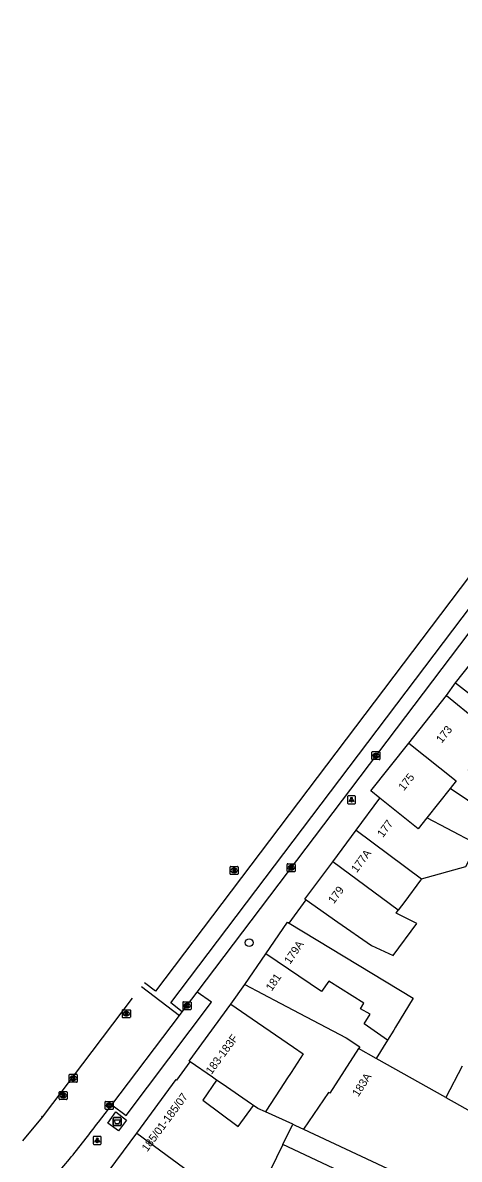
# Model space of a CAD drawing. Extents: x 160356 to 161355, y 381727 to 382845.
# Drawn here: x 160567.6 to 160622.2, y 382300.8 to 382442.8 of the extents above; entities that cross this region are included whole.
import ezdxf

# ---------------------------------------------------------------- set-up
doc = ezdxf.new("R2010")
doc.units = 0
for name, color, linetype in [('IMGEO_Afval_apart_plaats', 7, 'Continuous'), ('IMGEO_Boom', 7, 'Continuous'), ('IMGEO_Erf', 7, 'Continuous'), ('IMGEO_Kolk', 7, 'Continuous'), ('IMGEO_Lichtpunt', 7, 'Continuous'), ('IMGEO_Pand', 7, 'Continuous'), ('IMGEO_Pand_nummerreeks', 7, 'Continuous'), ('IMGEO_Rijbaan_lokaal_gesloten', 7, 'Continuous'), ('IMGEO_Rijbaan_lokaal_open', 7, 'Continuous'), ('IMGEO_Rioolput', 7, 'Continuous'), ('IMGEO_Voetpad_gesloten', 7, 'Continuous'), ('IMGEO_Voetpad_open', 7, 'Continuous')]:
    doc.layers.add(name, color=color, linetype=linetype)

msp = doc.modelspace()

# ---------------------------------------------------------------- linework, layer by layer
at = {"layer": 'IMGEO_Afval_apart_plaats'}
for p, q in [((160578.89, 382305.12), (160578.89, 382305.92)), ((160578.89, 382305.92), (160578.89, 382305.12)), ((160578.99, 382306.02), (160579.78, 382306.02)), ((160579.78, 382306.02), (160578.99, 382306.02)), ((160579.78, 382305.02), (160578.99, 382305.02)), ((160578.99, 382305.02), (160579.78, 382305.02)), ((160579.88, 382305.92), (160579.88, 382305.12)), ((160579.88, 382305.12), (160579.88, 382305.92))]:
    msp.add_line(p, q, dxfattribs=at)
msp.add_lwpolyline([(160579.03, 382305.73), (160579.74, 382305.73), (160579.59, 382305.26), (160579.18, 382305.26), (160579.03, 382305.73)], dxfattribs=at)
for centre, start, end in [((160578.99, 382305.92), 90, 180), ((160578.99, 382305.92), 90, 180), ((160578.99, 382305.12), 180, 270), ((160578.99, 382305.12), 180, 270), ((160579.78, 382305.92), 0, 90), ((160579.78, 382305.92), 360, 90), ((160579.78, 382305.12), 270, 0), ((160579.78, 382305.12), 270, 0)]:
    msp.add_arc(centre, 0.1, start, end, dxfattribs=at)
at = {"layer": 'IMGEO_Boom'}
msp.add_circle((160595.9, 382327.88), 0.489, dxfattribs=at)
at = {"layer": 'IMGEO_Erf'}
msp.add_lwpolyline([(160601.35, 382305.19), (160601.69, 382305.03), (160602.68, 382304.57)], dxfattribs=at)
at = {"layer": 'IMGEO_Kolk'}
for p, q in [((160611.32, 382351.76), (160612.18, 382351.76)), ((160611.25, 382350.83), (160611.25, 382351.68)), ((160612.18, 382350.75), (160611.32, 382350.75)), ((160611.76, 382350.98), (160611.73, 382350.98)), ((160611.74, 382351.53), (160611.76, 382351.53)), ((160612.25, 382351.68), (160612.25, 382350.83)), ((160600.65, 382336.82), (160600.65, 382337.67)), ((160600.72, 382337.74), (160601.58, 382337.74)), ((160601.14, 382337.52), (160601.16, 382337.52)), ((160601.65, 382337.67), (160601.65, 382336.82)), ((160601.58, 382336.74), (160600.72, 382336.74)), ((160601.16, 382336.96), (160601.13, 382336.96)), ((160587.69, 382320.5), (160588.54, 382320.5)), ((160587.62, 382319.58), (160587.62, 382320.43)), ((160588.54, 382319.5), (160587.69, 382319.5)), ((160588.13, 382319.72), (160588.1, 382319.72)), ((160588.11, 382320.28), (160588.13, 382320.28)), ((160588.62, 382320.43), (160588.62, 382319.58)), ((160573.39, 382310.52), (160573.39, 382311.37)), ((160573.46, 382311.45), (160574.31, 382311.45)), ((160573.9, 382310.67), (160573.87, 382310.67)), ((160573.88, 382311.23), (160573.9, 382311.23)), ((160574.39, 382311.37), (160574.39, 382310.52)), ((160574.31, 382310.45), (160573.46, 382310.45)), ((160577.9, 382307.13), (160577.9, 382307.98)), ((160577.97, 382308.05), (160578.82, 382308.05)), ((160578.38, 382307.83), (160578.41, 382307.83)), ((160578.9, 382307.98), (160578.9, 382307.13)), ((160578.82, 382307.05), (160577.97, 382307.05)), ((160578.41, 382307.27), (160578.38, 382307.27))]:
    msp.add_line(p, q, dxfattribs=at)
for points in [[(160611.32, 382351.76), (160612.18, 382351.76)], [(160611.25, 382350.83), (160611.25, 382351.68)], [(160612.18, 382350.75), (160611.32, 382350.75)], [(160611.57, 382351.45), (160611.69, 382351.45), (160611.69, 382351.3), (160611.82, 382351.45), (160611.99, 382351.45), (160611.84, 382351.3), (160611.99, 382351.05), (160611.84, 382351.05), (160611.76, 382351.22), (160611.69, 382351.15), (160611.69, 382351.05), (160611.57, 382351.05), (160611.57, 382351.45)], [(160612.25, 382351.68), (160612.25, 382350.83)], [(160600.65, 382336.82), (160600.65, 382337.67)], [(160600.72, 382337.74), (160601.58, 382337.74)], [(160601.65, 382337.67), (160601.65, 382336.82)], [(160601.58, 382336.74), (160600.72, 382336.74)], [(160600.97, 382337.44), (160601.09, 382337.44), (160601.09, 382337.29), (160601.22, 382337.44), (160601.39, 382337.44), (160601.24, 382337.29), (160601.39, 382337.04), (160601.24, 382337.04), (160601.16, 382337.21), (160601.09, 382337.14), (160601.09, 382337.04), (160600.97, 382337.04), (160600.97, 382337.44)], [(160587.69, 382320.5), (160588.54, 382320.5)], [(160587.62, 382319.58), (160587.62, 382320.43)], [(160588.54, 382319.5), (160587.69, 382319.5)], [(160587.94, 382320.2), (160588.06, 382320.2), (160588.06, 382320.05), (160588.19, 382320.2), (160588.36, 382320.2), (160588.21, 382320.05), (160588.36, 382319.8), (160588.21, 382319.8), (160588.13, 382319.97), (160588.06, 382319.9), (160588.06, 382319.8), (160587.94, 382319.8), (160587.94, 382320.2)], [(160588.62, 382320.43), (160588.62, 382319.58)], [(160573.39, 382310.52), (160573.39, 382311.37)], [(160573.46, 382311.45), (160574.31, 382311.45)], [(160573.71, 382311.15), (160573.83, 382311.15), (160573.83, 382311), (160573.96, 382311.15), (160574.13, 382311.15), (160573.98, 382311), (160574.13, 382310.75), (160573.98, 382310.75), (160573.9, 382310.91), (160573.83, 382310.84), (160573.83, 382310.75), (160573.71, 382310.75), (160573.71, 382311.15)], [(160574.39, 382311.37), (160574.39, 382310.52)], [(160574.31, 382310.45), (160573.46, 382310.45)], [(160577.9, 382307.13), (160577.9, 382307.98)], [(160577.97, 382308.05), (160578.82, 382308.05)], [(160578.22, 382307.75), (160578.34, 382307.75), (160578.34, 382307.6), (160578.47, 382307.75), (160578.63, 382307.75), (160578.49, 382307.6), (160578.64, 382307.35), (160578.49, 382307.35), (160578.4, 382307.52), (160578.34, 382307.45), (160578.34, 382307.35), (160578.22, 382307.35), (160578.22, 382307.75)], [(160578.9, 382307.98), (160578.9, 382307.13)], [(160578.82, 382307.05), (160577.97, 382307.05)]]:
    msp.add_lwpolyline(points, dxfattribs=at)
for centre, start, end in [((160611.33, 382351.68), 91.552, 178.448), ((160611.33, 382351.68), 91.552, 178.448), ((160612.17, 382351.68), 1.552, 88.448), ((160612.17, 382351.68), 1.552, 88.448), ((160611.33, 382350.83), 181.552, 268.448), ((160611.33, 382350.83), 181.552, 268.448), ((160612.17, 382350.83), 271.552, 358.448), ((160612.17, 382350.83), 271.552, 358.448), ((160600.72, 382337.67), 91.552, 178.448), ((160600.72, 382337.67), 91.552, 178.448), ((160601.57, 382337.67), 1.552, 88.448), ((160601.57, 382337.67), 1.552, 88.448), ((160600.72, 382336.82), 181.552, 268.448), ((160600.72, 382336.82), 181.552, 268.448), ((160601.57, 382336.82), 271.552, 358.448), ((160601.57, 382336.82), 271.552, 358.448), ((160587.69, 382320.43), 91.552, 178.448), ((160587.69, 382320.43), 91.552, 178.448), ((160588.54, 382320.43), 1.552, 88.448), ((160588.54, 382320.43), 1.552, 88.448), ((160587.69, 382319.58), 181.552, 268.448), ((160587.69, 382319.58), 181.552, 268.448), ((160588.54, 382319.58), 271.552, 358.448), ((160588.54, 382319.58), 271.552, 358.448), ((160573.46, 382311.37), 91.552, 178.448), ((160573.46, 382311.37), 91.552, 178.448), ((160573.46, 382310.52), 181.552, 268.448), ((160573.46, 382310.52), 181.552, 268.448), ((160574.31, 382311.37), 1.552, 88.448), ((160574.31, 382311.37), 1.552, 88.448), ((160574.31, 382310.52), 271.552, 358.448), ((160574.31, 382310.52), 271.552, 358.448), ((160577.97, 382307.98), 91.552, 178.448), ((160577.97, 382307.98), 91.552, 178.448), ((160578.82, 382307.98), 1.552, 88.448), ((160578.82, 382307.98), 1.552, 88.448), ((160577.97, 382307.13), 181.552, 268.448), ((160577.97, 382307.13), 181.552, 268.448), ((160578.82, 382307.13), 271.552, 358.448), ((160578.82, 382307.13), 271.552, 358.448)]:
    msp.add_arc(centre, 0.0765, start, end, dxfattribs=at)
for centre, major_axis, ratio, start_param, end_param in [((160611.74, 382351.25), (-0.387, 0.002), 0.722429, 4.712389, 7.853982), ((160611.76, 382351.25), (-0.39, 0.002), 0.717154, 1.570796, 4.712389), ((160601.14, 382337.24), (-0.387, 0.002), 0.722429, 4.712389, 7.853982), ((160601.16, 382337.24), (-0.39, 0.002), 0.717154, 1.570796, 4.712389), ((160588.1, 382320), (-0.387, 0.002), 0.722429, 4.712389, 7.853982), ((160588.13, 382320), (-0.39, 0.002), 0.717154, 1.570796, 4.712389), ((160573.87, 382310.95), (-0.387, 0.002), 0.722429, 4.712389, 7.853982), ((160573.9, 382310.95), (-0.39, 0.002), 0.717154, 1.570796, 4.712389), ((160578.38, 382307.55), (-0.387, 0.002), 0.722429, 4.712389, 7.853982), ((160578.41, 382307.55), (-0.39, 0.002), 0.717154, 1.570796, 4.712389)]:
    msp.add_ellipse(centre, major_axis=major_axis, ratio=ratio, start_param=start_param, end_param=end_param, dxfattribs=at)
at = {"layer": 'IMGEO_Lichtpunt'}
for p, q in [((160608.2, 382346.14), (160608.2, 382345.33)), ((160608.2, 382346.14), (160608.2, 382345.33)), ((160609.1, 382346.23), (160608.3, 382346.23)), ((160609.1, 382346.23), (160608.3, 382346.23)), ((160609.2, 382345.33), (160609.2, 382346.14)), ((160609.2, 382345.33), (160609.2, 382346.14)), ((160608.3, 382345.24), (160609.1, 382345.24)), ((160608.3, 382345.24), (160609.1, 382345.24)), ((160576.39, 382303.58), (160576.39, 382302.78)), ((160576.39, 382303.58), (160576.39, 382302.78)), ((160577.29, 382303.68), (160576.48, 382303.68)), ((160577.29, 382303.68), (160576.48, 382303.68)), ((160577.39, 382302.78), (160577.39, 382303.58)), ((160577.39, 382302.78), (160577.39, 382303.58)), ((160576.48, 382302.68), (160577.29, 382302.68)), ((160576.48, 382302.68), (160577.29, 382302.68))]:
    msp.add_line(p, q, dxfattribs=at)
for points in [[(160608.58, 382345.8), (160608.61, 382345.77), (160608.43, 382345.51), (160608.39, 382345.54), (160608.58, 382345.8)], [(160608.68, 382345.75), (160608.72, 382345.75), (160608.72, 382345.43), (160608.68, 382345.43), (160608.68, 382345.75)], [(160608.79, 382345.77), (160608.83, 382345.8), (160609.01, 382345.54), (160608.97, 382345.51), (160608.79, 382345.77)], [(160576.76, 382303.25), (160576.8, 382303.22), (160576.61, 382302.96), (160576.58, 382302.98), (160576.76, 382303.25)], [(160576.86, 382303.2), (160576.91, 382303.2), (160576.91, 382302.88), (160576.86, 382302.88), (160576.86, 382303.2)], [(160576.97, 382303.22), (160577.01, 382303.25), (160577.2, 382302.98), (160577.16, 382302.96), (160576.97, 382303.22)]]:
    msp.add_lwpolyline(points, dxfattribs=at)
for centre in [(160608.7, 382345.94), (160576.89, 382303.38)]:
    msp.add_circle(centre, 0.0994, dxfattribs=at)
for centre, start, end in [((160608.3, 382346.14), 90, 180), ((160608.3, 382346.14), 90, 180), ((160609.1, 382346.14), 0, 90), ((160609.1, 382346.14), 0, 90), ((160608.3, 382345.33), 180, 270), ((160608.3, 382345.33), 180, 270), ((160609.1, 382345.33), 270, 0), ((160609.1, 382345.33), 270, 360), ((160576.48, 382303.58), 90, 180), ((160576.48, 382303.58), 90, 180), ((160577.29, 382303.58), 0, 90), ((160577.29, 382303.58), 0, 90), ((160576.48, 382302.78), 180, 270), ((160576.48, 382302.78), 180, 270), ((160577.29, 382302.78), 270, 0), ((160577.29, 382302.78), 270, 360)]:
    msp.add_arc(centre, 0.0946, start, end, dxfattribs=at)
at = {"layer": 'IMGEO_Pand'}
for points in [[(160621.7, 382360.37), (160627.29, 382367.41), (160628.15, 382366.74)], [(160621.7, 382360.37), (160625.64, 382357.29), (160628.67, 382354.93), (160632.78, 382353.81)], [(160615.85, 382352.82), (160620.58, 382358.77)], [(160620.58, 382358.77), (160624.46, 382355.62), (160626.74, 382353.78), (160623.3, 382349.52), (160630.09, 382344.85)], [(160612.25, 382345.95), (160611.12, 382346.87), (160615.85, 382352.82)], [(160615.85, 382352.82), (160621.78, 382348.1), (160621.03, 382347.16)], [(160621.03, 382347.16), (160618.12, 382343.5)], [(160628.59, 382342.04), (160623.21, 382345.69), (160621.03, 382347.16)], [(160609.27, 382341.93), (160612.25, 382345.95)], [(160618.12, 382343.5), (160617.02, 382342.12), (160612.25, 382345.95)], [(160617.44, 382335.86), (160622.99, 382337.41), (160624.45, 382340.17), (160620.66, 382342.16), (160618.12, 382343.5)], [(160606.36, 382338), (160609.27, 382341.93)], [(160609.27, 382341.93), (160617.44, 382335.86)], [(160603.01, 382333.23), (160602.88, 382333.31), (160606.36, 382338)], [(160614.54, 382331.93), (160606.36, 382338)], [(160617.44, 382335.86), (160617.33, 382335.71), (160615.36, 382333.04), (160614.54, 382331.93)], [(160603.01, 382333.23), (160606.99, 382330.45), (160611.19, 382327.53), (160613.89, 382326.28), (160616.87, 382330.29), (160614.29, 382331.59), (160614.54, 382331.93)], [(160597.97, 382326.49), (160600.68, 382330.45), (160600.89, 382330.32)], [(160600.89, 382330.32), (160616.42, 382320.93), (160614.22, 382317.34), (160613.99, 382316.96), (160613.22, 382315.71)], [(160595.37, 382322.67), (160597.97, 382326.49)], [(160613.22, 382315.71), (160610.28, 382317.74), (160611.05, 382318.95), (160609.84, 382319.61), (160610.25, 382320.31), (160605.86, 382323.07), (160604.93, 382321.77), (160597.97, 382326.49)], [(160595.37, 382322.67), (160599.79, 382320.34), (160603.03, 382318.62), (160608.02, 382315.98), (160609.73, 382314.88), (160609.58, 382314.64)], [(160588.52, 382312.99), (160588.39, 382313.08), (160593.62, 382320.22)], [(160593.62, 382320.22), (160596.95, 382317.92), (160597.74, 382317.38), (160601.43, 382314.84), (160602.65, 382314), (160601.15, 382311.68), (160600.62, 382310.87), (160600.32, 382310.41), (160598, 382306.82), (160597.94, 382306.73)], [(160613.22, 382315.71), (160611.8, 382313.4)], [(160609.58, 382314.64), (160605.99, 382309.09), (160605.84, 382309.17), (160602.68, 382304.57)], [(160611.8, 382313.4), (160609.58, 382314.64)], [(160620.49, 382308.53), (160611.8, 382313.4)], [(160581.84, 382304.09), (160586.76, 382310.78), (160586.84, 382310.72), (160588.52, 382312.99)], [(160591.81, 382310.72), (160591.29, 382311.08), (160588.52, 382312.99)], [(160622.54, 382312.45), (160620.49, 382308.53)], [(160591.81, 382310.72), (160590.08, 382308.2), (160594.52, 382304.93), (160596.44, 382307.54)], [(160596.44, 382307.54), (160596.2, 382307.7), (160592.51, 382310.24), (160591.81, 382310.72)], [(160620.49, 382308.53), (160623.91, 382306.62), (160625.92, 382310.46)], [(160597.94, 382306.73), (160597, 382307.15), (160596.44, 382307.54)], [(160601.35, 382305.19), (160597.94, 382306.73)], [(160600.11, 382302.65), (160601.35, 382305.19)], [(160581.84, 382304.09), (160592.88, 382295.96), (160593.13, 382295.79), (160593.66, 382296.51), (160596.2, 382294.64)], [(160602.68, 382304.57), (160625.06, 382294.14)], [(160600.11, 382302.65), (160596.2, 382294.64)], [(160628.96, 382264.14), (160632.86, 382272.31), (160632.67, 382272.4), (160637.33, 382282.08), (160635.53, 382282.94), (160636.74, 382285.45), (160600.11, 382302.65)]]:
    msp.add_lwpolyline(points, dxfattribs=at)
at = {"layer": 'IMGEO_Rijbaan_lokaal_gesloten'}
for points in [[(160675.82, 382442.83), (160584.19, 382321.81), (160582.79, 382322.88)], [(160587.52, 382319.26), (160586.1, 382320.35), (160677.78, 382441.39)], [(160589.4, 382321.7), (160656.26, 382409.97)], [(160587.52, 382319.26), (160589.4, 382321.7)]]:
    msp.add_lwpolyline(points, dxfattribs=at)
at = {"layer": 'IMGEO_Rijbaan_lokaal_open'}
for points in [[(160582.41, 382322.39), (160587.18, 382318.77)], [(160570.05, 382306.09), (160581.31, 382320.95)], [(160587.18, 382318.77), (160587.52, 382319.26)], [(160578.71, 382307.64), (160587.18, 382318.77)], [(160577.03, 382305.45), (160578.71, 382307.64)], [(160567.57, 382303.14), (160570.05, 382306.09)], [(160574.08, 382293.61), (160581.84, 382304.09)], [(160570.99, 382297.95), (160572.01, 382299.17), (160573.4, 382300.82)]]:
    msp.add_lwpolyline(points, dxfattribs=at)
msp.add_arc((160480.74, 382377.21), 120.09, 320.4975, 323.303, dxfattribs=at)
at = {"layer": 'IMGEO_Rioolput'}
for p, q in [((160593.51, 382336.48), (160593.51, 382337.33)), ((160593.58, 382337.41), (160594.44, 382337.41)), ((160594.44, 382336.41), (160593.58, 382336.41)), ((160594.02, 382336.63), (160593.99, 382336.63)), ((160594, 382337.19), (160594.02, 382337.19)), ((160594.51, 382337.33), (160594.51, 382336.48)), ((160580.03, 382318.59), (160580.03, 382319.44)), ((160580.1, 382319.51), (160580.95, 382319.51)), ((160580.51, 382319.29), (160580.54, 382319.29)), ((160581.03, 382319.44), (160581.03, 382318.59)), ((160580.95, 382318.51), (160580.1, 382318.51)), ((160580.54, 382318.73), (160580.51, 382318.73)), ((160572.13, 382308.36), (160572.13, 382309.21)), ((160572.2, 382309.29), (160573.06, 382309.29)), ((160573.13, 382309.21), (160573.13, 382308.36)), ((160573.06, 382308.29), (160572.2, 382308.29)), ((160572.64, 382308.51), (160572.61, 382308.51)), ((160572.62, 382309.07), (160572.64, 382309.07))]:
    msp.add_line(p, q, dxfattribs=at)
for points in [[(160593.51, 382336.48), (160593.51, 382337.33)], [(160593.58, 382337.41), (160594.44, 382337.41)], [(160594.44, 382336.41), (160593.58, 382336.41)], [(160594.1, 382337.11), (160593.84, 382337.11), (160593.84, 382336.71)], [(160593.84, 382336.71), (160593.97, 382336.71), (160593.97, 382336.87), (160593.98, 382336.87)], [(160594.02, 382337.03), (160593.97, 382337.03), (160593.97, 382336.95)], [(160593.97, 382336.95), (160594.02, 382336.95)], [(160594.03, 382336.84), (160594.1, 382336.71), (160594.24, 382336.71), (160594.17, 382336.83)], [(160594.51, 382337.33), (160594.51, 382336.48)], [(160580.03, 382318.59), (160580.03, 382319.44)], [(160580.1, 382319.51), (160580.95, 382319.51)], [(160580.61, 382319.21), (160580.36, 382319.21), (160580.36, 382318.81)], [(160580.54, 382319.13), (160580.49, 382319.13), (160580.49, 382319.05)], [(160580.49, 382319.05), (160580.54, 382319.05)], [(160581.03, 382319.44), (160581.03, 382318.59)], [(160580.95, 382318.51), (160580.1, 382318.51)], [(160580.36, 382318.81), (160580.49, 382318.81), (160580.49, 382318.97), (160580.5, 382318.97)], [(160580.54, 382318.94), (160580.62, 382318.81), (160580.75, 382318.81), (160580.69, 382318.94)], [(160572.13, 382308.36), (160572.13, 382309.21)], [(160572.2, 382309.29), (160573.06, 382309.29)], [(160573.13, 382309.21), (160573.13, 382308.36)], [(160573.06, 382308.29), (160572.2, 382308.29)], [(160572.72, 382308.98), (160572.47, 382308.99), (160572.47, 382308.59)], [(160572.47, 382308.59), (160572.59, 382308.59), (160572.59, 382308.75), (160572.6, 382308.75)], [(160572.64, 382308.91), (160572.59, 382308.91), (160572.59, 382308.82)], [(160572.59, 382308.82), (160572.64, 382308.82)], [(160572.65, 382308.72), (160572.72, 382308.59), (160572.86, 382308.59), (160572.79, 382308.71)]]:
    msp.add_lwpolyline(points, dxfattribs=at)
for centre, radius, start, end in [((160593.58, 382337.33), 0.0765, 91.552, 178.448), ((160593.58, 382337.33), 0.0765, 91.552, 178.448), ((160593.58, 382336.48), 0.0765, 181.552, 268.448), ((160593.58, 382336.48), 0.0765, 181.552, 268.448), ((160593.98, 382336.82), 0.0533, 26.0293, 88.6989), ((160594.03, 382336.93), 0.0964, 77.0061, 93.1865), ((160594.01, 382337.14), 0.19, 274.7715, 282.9687), ((160594.04, 382336.99), 0.0378, 276.6634, 79.6772), ((160594.1, 382337), 0.109, 350.3612, 89.416), ((160594.09, 382337), 0.112, 277.5842, 350.9817), ((160594.08, 382336.78), 0.108, 29.5134, 73.7905), ((160594.43, 382337.33), 0.0765, 1.552, 88.448), ((160594.43, 382337.33), 0.0765, 1.552, 88.448), ((160594.43, 382336.48), 0.0765, 271.552, 358.448), ((160594.43, 382336.48), 0.0765, 271.552, 358.448), ((160580.1, 382319.44), 0.0765, 91.552, 178.448), ((160580.1, 382319.44), 0.0765, 91.552, 178.448), ((160580.55, 382319.03), 0.0964, 77.0061, 93.1865), ((160580.52, 382319.24), 0.19, 274.7715, 282.9687), ((160580.56, 382319.09), 0.0378, 276.6634, 79.6772), ((160580.61, 382319.1), 0.109, 350.3612, 89.416), ((160580.61, 382319.1), 0.112, 277.5842, 350.9817), ((160580.95, 382319.44), 0.0765, 1.552, 88.448), ((160580.95, 382319.44), 0.0765, 1.552, 88.448), ((160580.1, 382318.59), 0.0765, 181.552, 268.448), ((160580.1, 382318.59), 0.0765, 181.552, 268.448), ((160580.5, 382318.92), 0.0533, 26.0293, 88.6989), ((160580.6, 382318.88), 0.108, 29.5134, 73.7905), ((160580.95, 382318.59), 0.0765, 271.552, 358.448), ((160580.95, 382318.59), 0.0765, 271.552, 358.448), ((160572.21, 382309.21), 0.0765, 91.552, 178.448), ((160572.21, 382309.21), 0.0765, 91.552, 178.448), ((160573.05, 382309.21), 0.0765, 1.552, 88.448), ((160573.05, 382309.21), 0.0765, 1.552, 88.448), ((160572.21, 382308.36), 0.0765, 181.552, 268.448), ((160572.21, 382308.36), 0.0765, 181.552, 268.448), ((160572.6, 382308.7), 0.0533, 26.0293, 88.6989), ((160572.65, 382308.81), 0.0964, 77.0061, 93.1865), ((160572.63, 382309.01), 0.19, 274.7715, 282.9687), ((160572.66, 382308.87), 0.0378, 276.6634, 79.6772), ((160572.72, 382308.88), 0.109, 350.3612, 89.416), ((160572.72, 382308.87), 0.112, 277.5842, 350.9817), ((160572.7, 382308.66), 0.108, 29.5134, 73.7905), ((160573.05, 382308.36), 0.0765, 271.552, 358.448), ((160573.05, 382308.36), 0.0765, 271.552, 358.448)]:
    msp.add_arc(centre, radius, start, end, dxfattribs=at)
for centre, major_axis, ratio, start_param, end_param in [((160594, 382336.91), (-0.387, 0.002), 0.722429, 4.712389, 7.853982), ((160594.02, 382336.91), (-0.39, 0.002), 0.717154, 1.570796, 4.712389), ((160580.51, 382319.01), (-0.387, 0.002), 0.722429, 4.712389, 7.853982), ((160580.54, 382319.01), (-0.39, 0.002), 0.717154, 1.570796, 4.712389), ((160572.62, 382308.79), (-0.387, 0.002), 0.722429, 4.712389, 7.853982), ((160572.64, 382308.79), (-0.39, 0.002), 0.717154, 1.570796, 4.712389)]:
    msp.add_ellipse(centre, major_axis=major_axis, ratio=ratio, start_param=start_param, end_param=end_param, dxfattribs=at)
at = {"layer": 'IMGEO_Voetpad_gesloten'}
msp.add_lwpolyline([(160580.57, 382305.71), (160579.54, 382304.37), (160578.21, 382305.34), (160579.22, 382306.75), (160580.57, 382305.71)], dxfattribs=at)
at = {"layer": 'IMGEO_Voetpad_open'}
for points in [[(160620.58, 382358.77), (160621.7, 382360.37)], [(160600.89, 382330.32), (160603.01, 382333.23)], [(160593.62, 382320.22), (160595.37, 382322.67)], [(160578.71, 382307.64), (160580.49, 382306.28), (160591.2, 382320.43), (160589.4, 382321.7)], [(160570.05, 382306.09), (160569.92, 382306.19)]]:
    msp.add_lwpolyline(points, dxfattribs=at)

# ---------------------------------------------------------------- texts
at = {"layer": 'IMGEO_Pand_nummerreeks'}
for s, rotation, p in [('173', 51.5261, (160619.98, 382352.74)), ('175', 51.5261, (160615.25, 382346.79)), ('177', 53.4461, (160612.63, 382340.95)), ('177A', 53.4455, (160609.36, 382336.55)), ('179', 53.4461, (160606.49, 382332.67)), ('179A', 55.6858, (160601.01, 382325.12)), ('181', 55.6858, (160598.72, 382321.76)), ('183-183F', 53.7606, (160591.18, 382311.34)), ('183A', 57.101, (160609.55, 382308.56)), ('185/01-185/07', 53.4226, (160583.15, 382301.69))]:
    msp.add_text(s, height=1, rotation=rotation, dxfattribs=at).set_placement(p)

doc.saveas('drawing.dxf')
